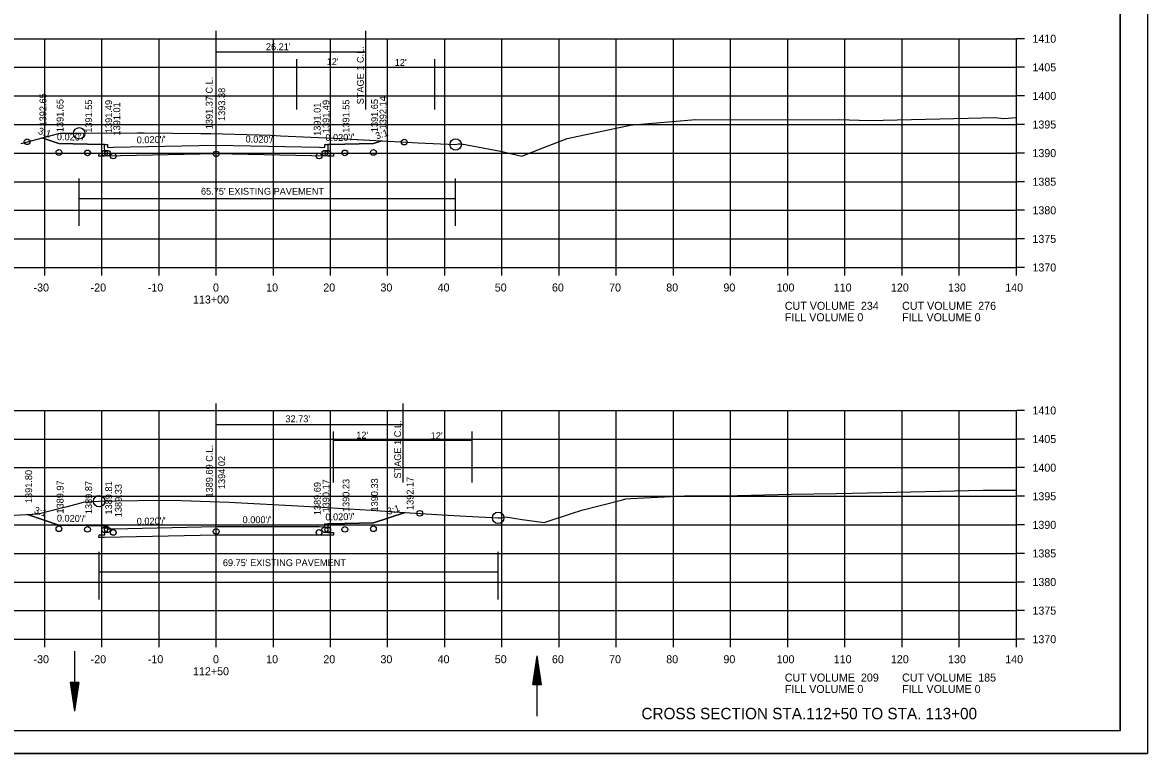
# Model space of a CAD drawing. Extents: x 1374311 to 1383814, y 384102 to 406278.
# Drawn here: x 1382687 to 1382883.8, y 387252.6 to 387380.4 of the extents above; entities that cross this region are included whole.
import ezdxf

# ---------------------------------------------------------------- set-up
doc = ezdxf.new("R2010")
doc.units = 0
for name, color, linetype in [('R_Axis', 7, 'Continuous'), ('R_Axis Annot', 7, 'Continuous'), ('R_Border', 7, 'Continuous'), ('R_Draft', 7, 'Continuous'), ('R_Exist Surface', 7, 'Continuous'), ('R_Fin Surface', 7, 'Continuous'), ('R_Grid', 7, 'Continuous'), ('R_No Plot', 7, 'Continuous'), ('R_Water', 7, 'Continuous'), ('R_Xsect Elev', 7, 'Continuous'), ('R_Xsect Slope', 7, 'Continuous')]:
    doc.layers.add(name, color=color, linetype=linetype)

msp = doc.modelspace()

# ---------------------------------------------------------------- linework, layer by layer
at = {"layer": 'R_Axis'}
for p, q in [((1382860.86, 387337.59), (1382860.86, 387377.59)), ((1382862.26, 387377.59), (1382860.86, 387377.59)), ((1382862.26, 387372.59), (1382860.86, 387372.59)), ((1382862.26, 387367.59), (1382860.86, 387367.59)), ((1382862.26, 387362.59), (1382860.86, 387362.59)), ((1382862.26, 387357.59), (1382860.86, 387357.59)), ((1382862.26, 387352.59), (1382860.86, 387352.59)), ((1382862.26, 387347.59), (1382860.86, 387347.59)), ((1382862.26, 387342.59), (1382860.86, 387342.59)), ((1382580.86, 387337.59), (1382860.86, 387337.59)), ((1382690.86, 387336.19), (1382690.86, 387337.59)), ((1382700.86, 387336.19), (1382700.86, 387337.59)), ((1382710.86, 387336.19), (1382710.86, 387337.59)), ((1382720.86, 387336.19), (1382720.86, 387337.59)), ((1382730.86, 387336.19), (1382730.86, 387337.59)), ((1382740.86, 387336.19), (1382740.86, 387337.59)), ((1382750.86, 387336.19), (1382750.86, 387337.59)), ((1382760.86, 387336.19), (1382760.86, 387337.59)), ((1382770.86, 387336.19), (1382770.86, 387337.59)), ((1382780.86, 387336.19), (1382780.86, 387337.59)), ((1382790.86, 387336.19), (1382790.86, 387337.59)), ((1382800.86, 387336.19), (1382800.86, 387337.59)), ((1382810.86, 387336.19), (1382810.86, 387337.59)), ((1382820.86, 387336.19), (1382820.86, 387337.59)), ((1382830.86, 387336.19), (1382830.86, 387337.59)), ((1382840.86, 387336.19), (1382840.86, 387337.59)), ((1382850.86, 387336.19), (1382850.86, 387337.59)), ((1382860.86, 387336.19), (1382860.86, 387337.59)), ((1382862.26, 387337.59), (1382860.86, 387337.59)), ((1382860.86, 387272.59), (1382860.86, 387312.59)), ((1382862.26, 387312.59), (1382860.86, 387312.59)), ((1382862.26, 387307.59), (1382860.86, 387307.59)), ((1382862.26, 387302.59), (1382860.86, 387302.59)), ((1382862.26, 387297.59), (1382860.86, 387297.59)), ((1382862.26, 387292.59), (1382860.86, 387292.59)), ((1382862.26, 387287.59), (1382860.86, 387287.59)), ((1382862.26, 387282.59), (1382860.86, 387282.59)), ((1382862.26, 387277.59), (1382860.86, 387277.59)), ((1382580.86, 387272.59), (1382860.86, 387272.59)), ((1382690.86, 387271.19), (1382690.86, 387272.59)), ((1382700.86, 387271.19), (1382700.86, 387272.59)), ((1382710.86, 387271.19), (1382710.86, 387272.59)), ((1382720.86, 387271.19), (1382720.86, 387272.59)), ((1382730.86, 387271.19), (1382730.86, 387272.59)), ((1382740.86, 387271.19), (1382740.86, 387272.59)), ((1382750.86, 387271.19), (1382750.86, 387272.59)), ((1382760.86, 387271.19), (1382760.86, 387272.59)), ((1382770.86, 387271.19), (1382770.86, 387272.59)), ((1382780.86, 387271.19), (1382780.86, 387272.59)), ((1382790.86, 387271.19), (1382790.86, 387272.59)), ((1382800.86, 387271.19), (1382800.86, 387272.59)), ((1382810.86, 387271.19), (1382810.86, 387272.59)), ((1382820.86, 387271.19), (1382820.86, 387272.59)), ((1382830.86, 387271.19), (1382830.86, 387272.59)), ((1382840.86, 387271.19), (1382840.86, 387272.59)), ((1382850.86, 387271.19), (1382850.86, 387272.59)), ((1382860.86, 387271.19), (1382860.86, 387272.59)), ((1382862.26, 387272.59), (1382860.86, 387272.59))]:
    msp.add_line(p, q, dxfattribs=at)
at = {"layer": 'R_Border'}
for q in [(1382879.04, 387462.05), (1382562.86, 387256.59)]:
    msp.add_line((1382879.04, 387256.59), q, dxfattribs=at)
at = {"layer": 'R_Draft'}
for p, q in [((1382776.26, 387264.66), (1382777.01, 387269.66)), ((1382777.76, 387264.66), (1382777.01, 387269.66)), ((1382776.38, 387264.66), (1382777.01, 387268.83)), ((1382776.51, 387264.66), (1382777.01, 387267.97)), ((1382777.63, 387264.66), (1382777.01, 387268.83)), ((1382777.5, 387264.66), (1382777.01, 387267.97)), ((1382776.63, 387264.66), (1382777.01, 387267.14)), ((1382776.76, 387264.66), (1382777.01, 387266.29)), ((1382776.89, 387264.66), (1382777.01, 387265.45)), ((1382777.38, 387264.66), (1382777.01, 387267.14)), ((1382777.25, 387264.66), (1382777.01, 387266.29)), ((1382777.12, 387264.66), (1382777.01, 387265.45)), ((1382695.32, 387265.03), (1382696.07, 387260.03)), ((1382696.82, 387265.03), (1382695.32, 387265.03)), ((1382695.44, 387265.03), (1382696.07, 387260.86)), ((1382695.57, 387265.03), (1382696.07, 387261.72)), ((1382695.7, 387265.03), (1382696.07, 387262.55)), ((1382695.82, 387265.03), (1382696.07, 387263.4)), ((1382695.95, 387265.03), (1382696.07, 387264.24)), ((1382696.82, 387265.03), (1382696.07, 387260.03)), ((1382696.31, 387265.03), (1382696.07, 387263.4)), ((1382696.57, 387265.03), (1382696.07, 387261.72)), ((1382696.69, 387265.03), (1382696.07, 387260.86)), ((1382696.44, 387265.03), (1382696.07, 387262.55)), ((1382696.19, 387265.03), (1382696.07, 387264.24)), ((1382776.26, 387264.66), (1382777.76, 387264.66))]:
    msp.add_line(p, q, dxfattribs=at)
at = {"layer": 'R_Exist Surface'}
for points in [[(1382686.72, 387359.29), (1382692.2, 387360.73), (1382693.3, 387361.01), (1382693.54, 387361.07), (1382696.79, 387361.05), (1382696.9, 387361.05), (1382697.21, 387361.05), (1382707.07, 387361.15), (1382708.26, 387361.15), (1382718.18, 387361.04), (1382719.92, 387361), (1382730.44, 387360.71), (1382732.1, 387360.64), (1382742.72, 387360.12), (1382744.49, 387360.03), (1382754.2, 387359.5), (1382756.21, 387359.41), (1382762.75, 387359.1), (1382763.23, 387359.24), (1382763.75, 387359.24), (1382770.6, 387357.91), (1382774.35, 387357.08), (1382778.16, 387358.6), (1382782.24, 387360.12), (1382793.59, 387362.52), (1382793.65, 387362.53), (1382793.74, 387362.54), (1382804.77, 387363.48), (1382816.48, 387363.4), (1382829.89, 387363.49), (1382835.05, 387363.27), (1382852.42, 387363.72), (1382857.1, 387363.79), (1382858.67, 387363.66), (1382860.86, 387363.79)], [(1382682.37, 387294.09), (1382689.72, 387294.49), (1382694.04, 387295.62), (1382694.86, 387295.81), (1382697.65, 387296.56), (1382699.15, 387296.66), (1382700.38, 387296.73), (1382703.44, 387296.78), (1382710.85, 387296.93), (1382714.8, 387296.82), (1382723.14, 387296.53), (1382726.35, 387296.39), (1382735.15, 387295.92), (1382738.35, 387295.73), (1382747.97, 387295.13), (1382752.91, 387294.83), (1382760.37, 387294.35), (1382764.58, 387294.13), (1382770.2, 387293.81), (1382770.8, 387293.84), (1382771.47, 387293.99), (1382774.38, 387293.53), (1382778.24, 387292.98), (1382783.02, 387294.55), (1382784.84, 387295.13), (1382791.93, 387296.98), (1382792.55, 387297.15), (1382793.42, 387297.22), (1382799.21, 387297.49), (1382802.77, 387297.67), (1382803.16, 387297.67), (1382803.84, 387297.68), (1382812.08, 387297.72), (1382821.52, 387297.94), (1382829.39, 387298.05), (1382834.79, 387298.2), (1382855.03, 387298.67), (1382860.86, 387298.65)]]:
    msp.add_lwpolyline(points, dxfattribs=at)
at = {"layer": 'R_Fin Surface'}
for points in [[(1382690.35, 387360.25), (1382693.35, 387359.25), (1382698.35, 387359.15), (1382701.35, 387359.09), (1382701.85, 387359.09), (1382701.86, 387358.59), (1382702.86, 387358.61), (1382720.86, 387358.97), (1382738.86, 387358.61), (1382739.86, 387358.59), (1382739.87, 387359.09), (1382740.37, 387359.09), (1382743.37, 387359.15), (1382748.37, 387359.25), (1382749.84, 387359.74)], [(1382740.37, 387359.09), (1382740.38, 387357.55), (1382741.38, 387357.56), (1382741.37, 387357.06), (1382740.37, 387357.08), (1382720.86, 387357.47), (1382701.35, 387357.08), (1382700.35, 387357.06), (1382700.36, 387357.56), (1382701.36, 387357.55), (1382701.35, 387359.09)], [(1382687.86, 387294.39), (1382693.35, 387292.56), (1382698.35, 387292.46), (1382701.35, 387292.4), (1382701.85, 387292.4), (1382701.86, 387291.9), (1382702.86, 387291.92), (1382720.86, 387292.28), (1382738.86, 387292.28), (1382739.86, 387292.26), (1382739.87, 387292.76), (1382740.37, 387292.76), (1382743.37, 387292.82), (1382748.37, 387292.92), (1382753.9, 387294.76)], [(1382740.37, 387292.76), (1382740.38, 387291.26), (1382741.38, 387291.28), (1382741.37, 387290.78), (1382740.37, 387290.78), (1382720.86, 387290.78), (1382701.35, 387290.39), (1382700.35, 387290.37), (1382700.36, 387290.87), (1382701.36, 387290.87), (1382701.35, 387292.4)]]:
    msp.add_lwpolyline(points, dxfattribs=at)
at = {"layer": 'R_Grid'}
for p, q in [((1382580.86, 387377.59), (1382860.86, 387377.59)), ((1382690.86, 387337.59), (1382690.86, 387377.59)), ((1382700.86, 387337.59), (1382700.86, 387377.59)), ((1382710.86, 387337.59), (1382710.86, 387377.59)), ((1382720.86, 387337.59), (1382720.86, 387377.59)), ((1382730.86, 387337.59), (1382730.86, 387377.59)), ((1382740.86, 387337.59), (1382740.86, 387377.59)), ((1382750.86, 387337.59), (1382750.86, 387377.59)), ((1382760.86, 387337.59), (1382760.86, 387377.59)), ((1382770.86, 387337.59), (1382770.86, 387377.59)), ((1382780.86, 387337.59), (1382780.86, 387377.59)), ((1382790.86, 387337.59), (1382790.86, 387377.59)), ((1382800.86, 387337.59), (1382800.86, 387377.59)), ((1382810.86, 387337.59), (1382810.86, 387377.59)), ((1382820.86, 387337.59), (1382820.86, 387377.59)), ((1382830.86, 387337.59), (1382830.86, 387377.59)), ((1382840.86, 387337.59), (1382840.86, 387377.59)), ((1382850.86, 387337.59), (1382850.86, 387377.59)), ((1382860.86, 387337.59), (1382860.86, 387377.59)), ((1382580.86, 387372.59), (1382860.86, 387372.59)), ((1382580.86, 387367.59), (1382860.86, 387367.59)), ((1382580.86, 387362.59), (1382860.86, 387362.59)), ((1382580.86, 387357.59), (1382860.86, 387357.59)), ((1382580.86, 387352.59), (1382860.86, 387352.59)), ((1382580.86, 387347.59), (1382860.86, 387347.59)), ((1382580.86, 387342.59), (1382860.86, 387342.59)), ((1382580.86, 387337.59), (1382860.86, 387337.59)), ((1382580.86, 387312.59), (1382860.86, 387312.59)), ((1382690.86, 387272.59), (1382690.86, 387312.59)), ((1382700.86, 387272.59), (1382700.86, 387312.59)), ((1382710.86, 387272.59), (1382710.86, 387312.59)), ((1382720.86, 387272.59), (1382720.86, 387312.59)), ((1382730.86, 387272.59), (1382730.86, 387312.59)), ((1382740.86, 387272.59), (1382740.86, 387312.59)), ((1382750.86, 387272.59), (1382750.86, 387312.59)), ((1382760.86, 387272.59), (1382760.86, 387312.59)), ((1382770.86, 387272.59), (1382770.86, 387312.59)), ((1382780.86, 387272.59), (1382780.86, 387312.59)), ((1382790.86, 387272.59), (1382790.86, 387312.59)), ((1382800.86, 387272.59), (1382800.86, 387312.59)), ((1382810.86, 387272.59), (1382810.86, 387312.59)), ((1382820.86, 387272.59), (1382820.86, 387312.59)), ((1382830.86, 387272.59), (1382830.86, 387312.59)), ((1382840.86, 387272.59), (1382840.86, 387312.59)), ((1382850.86, 387272.59), (1382850.86, 387312.59)), ((1382860.86, 387272.59), (1382860.86, 387312.59)), ((1382580.86, 387307.59), (1382860.86, 387307.59)), ((1382580.86, 387302.59), (1382860.86, 387302.59)), ((1382580.86, 387297.59), (1382860.86, 387297.59)), ((1382580.86, 387292.59), (1382860.86, 387292.59)), ((1382580.86, 387287.59), (1382860.86, 387287.59)), ((1382580.86, 387282.59), (1382860.86, 387282.59)), ((1382580.86, 387277.59), (1382860.86, 387277.59)), ((1382580.86, 387272.59), (1382860.86, 387272.59))]:
    msp.add_line(p, q, dxfattribs=at)
at = {"layer": 'R_No Plot'}
msp.add_line((1382550.46, 387252.61), (1382883.79, 387252.61), dxfattribs=at)
for points in [[(1382550.45, 387465.95), (1382883.79, 387465.95), (1382883.79, 387252.61), (1382550.45, 387252.61)], [(1382796.78, 387462.05), (1382796.78, 387452.17), (1382832.51, 387452.17), (1382832.51, 387449.25), (1382855.71, 387449.25), (1382855.71, 387426.04), (1382879.04, 387426.04), (1382879.04, 387256.59), (1382562.86, 387256.59), (1382562.86, 387462.05)], [(1382690.35, 387360.25), (1382692.2, 387360.73), (1382693.3, 387361.01), (1382693.54, 387361.07), (1382696.79, 387361.05), (1382696.9, 387361.05), (1382697.21, 387361.05), (1382707.07, 387361.15), (1382708.26, 387361.15), (1382718.18, 387361.04), (1382719.92, 387361), (1382730.44, 387360.71), (1382732.1, 387360.64), (1382742.72, 387360.12), (1382744.49, 387360.03), (1382749.84, 387359.74), (1382748.37, 387359.25), (1382743.37, 387359.15), (1382740.37, 387359.09), (1382740.38, 387357.55), (1382741.38, 387357.56), (1382741.37, 387357.06), (1382740.37, 387357.08), (1382720.86, 387357.47), (1382701.35, 387357.08), (1382700.35, 387357.06), (1382700.36, 387357.56), (1382701.36, 387357.55), (1382701.35, 387359.09), (1382698.35, 387359.15), (1382693.35, 387359.25)], [(1382687.86, 387294.39), (1382689.72, 387294.49), (1382694.04, 387295.62), (1382694.86, 387295.81), (1382697.65, 387296.56), (1382699.15, 387296.66), (1382700.38, 387296.73), (1382703.44, 387296.78), (1382710.85, 387296.93), (1382714.8, 387296.82), (1382723.14, 387296.53), (1382726.35, 387296.39), (1382735.15, 387295.92), (1382738.35, 387295.73), (1382747.97, 387295.13), (1382752.91, 387294.83), (1382753.9, 387294.76), (1382748.37, 387292.92), (1382743.37, 387292.82), (1382740.37, 387292.76), (1382740.38, 387291.26), (1382741.38, 387291.28), (1382741.37, 387290.78), (1382740.37, 387290.78), (1382720.86, 387290.78), (1382701.35, 387290.39), (1382700.35, 387290.37), (1382700.36, 387290.87), (1382701.36, 387290.87), (1382701.35, 387292.4), (1382698.35, 387292.46), (1382693.35, 387292.56)]]:
    msp.add_lwpolyline(points, close=True, dxfattribs=at)
for centre, radius in [((1382696.9, 387361.05), 1), ((1382687.79, 387359.58), 0.5), ((1382753.77, 387359.52), 0.5), ((1382762.75, 387359.1), 1), ((1382693.35, 387357.72), 0.5), ((1382698.35, 387357.62), 0.5), ((1382701.35, 387357.56), 0.5), ((1382701.85, 387357.56), 0.5), ((1382720.86, 387357.44), 0.5), ((1382739.87, 387357.56), 0.5), ((1382740.37, 387357.56), 0.5), ((1382743.37, 387357.62), 0.5), ((1382748.37, 387357.72), 0.5), ((1382702.86, 387357.08), 0.5), ((1382738.86, 387357.08), 0.5), ((1382700.38, 387296.73), 1), ((1382756.47, 387294.6), 0.5), ((1382770.2, 387293.81), 1), ((1382693.35, 387291.9), 0.5), ((1382698.35, 387291.8), 0.5), ((1382701.35, 387291.74), 0.5), ((1382701.85, 387291.74), 0.5), ((1382702.86, 387291.26), 0.5), ((1382720.86, 387291.44), 0.5), ((1382738.86, 387291.26), 0.5), ((1382739.87, 387291.74), 0.5), ((1382740.37, 387291.74), 0.5), ((1382743.37, 387291.8), 0.5), ((1382748.37, 387291.9), 0.5)]:
    msp.add_circle(centre, radius, dxfattribs=at)
at = {"layer": 'R_Water'}
for p, q in [((1382720.86, 387365.2), (1382720.86, 387378.98)), ((1382747.07, 387365.2), (1382747.07, 387378.98)), ((1382720.86, 387375.32), (1382747.07, 387375.32)), ((1382734.97, 387365.2), (1382734.97, 387373.99)), ((1382759.13, 387365.2), (1382759.13, 387373.99)), ((1382734.97, 387372.6), (1382759.13, 387372.6)), ((1382696.9, 387344.85), (1382696.9, 387353.17)), ((1382762.75, 387344.85), (1382762.75, 387353.17)), ((1382696.9, 387349.64), (1382762.75, 387349.64)), ((1382720.86, 387300.02), (1382720.86, 387313.8)), ((1382753.59, 387300.02), (1382753.59, 387313.8)), ((1382720.86, 387310.14), (1382753.59, 387310.14)), ((1382741.4, 387300.02), (1382741.4, 387308.9)), ((1382765.66, 387300.02), (1382765.66, 387308.9)), ((1382741.4, 387307.39), (1382765.66, 387307.39)), ((1382700.38, 387279.56), (1382700.38, 387287.89)), ((1382770.2, 387279.56), (1382770.2, 387287.89)), ((1382700.38, 387284.36), (1382770.2, 387284.36)), ((1382696.07, 387270.53), (1382696.07, 387260.03)), ((1382777.01, 387259.16), (1382777.01, 387269.66))]:
    msp.add_line(p, q, dxfattribs=at)

# ---------------------------------------------------------------- texts
at = {"layer": 'R_Axis Annot'}
for s, p in [('1410', (1382863.66, 387376.89)), ('1405', (1382863.66, 387371.89)), ('1400', (1382863.66, 387366.89)), ('1395', (1382863.66, 387361.89)), ('1390', (1382863.66, 387356.89)), ('1385', (1382863.66, 387351.89)), ('1380', (1382863.66, 387346.89)), ('1375', (1382863.66, 387341.89)), ('1370', (1382863.66, 387336.89)), ('-30', (1382688.9, 387333.39)), ('-20', (1382698.9, 387333.39)), ('-10', (1382708.9, 387333.39)), ('0', (1382720.3, 387333.39)), ('10', (1382729.6, 387333.39)), ('20', (1382739.6, 387333.39)), ('30', (1382749.6, 387333.39)), ('40', (1382759.6, 387333.39)), ('50', (1382769.6, 387333.39)), ('60', (1382779.6, 387333.39)), ('70', (1382789.6, 387333.39)), ('80', (1382799.6, 387333.39)), ('90', (1382809.6, 387333.39)), ('100', (1382818.9, 387333.39)), ('110', (1382828.9, 387333.39)), ('120', (1382838.9, 387333.39)), ('130', (1382848.9, 387333.39)), ('140', (1382858.9, 387333.39)), ('113+00', (1382716.8, 387331.29)), ('CUT VOLUME  234', (1382820.34, 387330.19)), ('CUT VOLUME  276', (1382840.86, 387330.19)), ('FILL VOLUME 0', (1382820.34, 387328.19)), ('FILL VOLUME 0', (1382840.86, 387328.19)), ('1410', (1382863.66, 387311.89)), ('1405', (1382863.66, 387306.89)), ('1400', (1382863.66, 387301.89)), ('1395', (1382863.66, 387296.89)), ('1390', (1382863.66, 387291.89)), ('1385', (1382863.66, 387286.89)), ('1380', (1382863.66, 387281.89)), ('1375', (1382863.66, 387276.89)), ('1370', (1382863.66, 387271.89)), ('-30', (1382688.9, 387268.39)), ('-20', (1382698.9, 387268.39)), ('-10', (1382708.9, 387268.39)), ('0', (1382720.3, 387268.39)), ('10', (1382729.6, 387268.39)), ('20', (1382739.6, 387268.39)), ('30', (1382749.6, 387268.39)), ('40', (1382759.6, 387268.39)), ('50', (1382769.6, 387268.39)), ('60', (1382779.6, 387268.39)), ('70', (1382789.6, 387268.39)), ('80', (1382799.6, 387268.39)), ('90', (1382809.6, 387268.39)), ('100', (1382818.9, 387268.39)), ('110', (1382828.9, 387268.39)), ('120', (1382838.9, 387268.39)), ('130', (1382848.9, 387268.39)), ('140', (1382858.9, 387268.39)), ('112+50', (1382716.8, 387266.29)), ('CUT VOLUME  209', (1382820.34, 387265.19)), ('CUT VOLUME  185', (1382840.86, 387265.19)), ('FILL VOLUME 0', (1382820.34, 387263.19)), ('FILL VOLUME 0', (1382840.86, 387263.19))]:
    msp.add_text(s, height=1.4, dxfattribs=at).set_placement(p)
at = {"layer": 'R_Draft'}
msp.add_text('CROSS SECTION STA.112+50 TO STA. 113+00', height=2, dxfattribs=at).set_placement((1382795.26, 387258.59))
at = {"layer": 'R_Water'}
for s, p in [("26.21'", (1382729.56, 387375.59)), ("12'", (1382740.19, 387372.97)), ("12'", (1382752.1, 387372.85)), ("65.75' EXISTING PAVEMENT", (1382718.2, 387350.31)), ("32.73'", (1382732.97, 387310.53)), ("12'", (1382745.37, 387307.68)), ("12'", (1382758.39, 387307.58)), ("69.75' EXISTING PAVEMENT", (1382722.03, 387285.37))]:
    msp.add_text(s, height=1.2, dxfattribs=at).set_placement(p)
for p in [(1382746.68, 387366.12), (1382753.21, 387300.68)]:
    msp.add_text('STAGE 1 C.L.', height=1.2, rotation=90, dxfattribs=at).set_placement(p)
at = {"layer": 'R_Xsect Elev'}
for s, p in [('1391.37 C.L.', (1382720.24, 387361.76)), ('1392.65', (1382691.15, 387362.25)), ('1393.38', (1382722.43, 387363.21)), ('1391.65', (1382694.15, 387361.25)), ('1391.55', (1382699.15, 387361.15)), ('1391.49', (1382702.65, 387361.09)), ('1391.01', (1382704.07, 387360.67)), ('1391.01', (1382739.13, 387360.61)), ('1391.49', (1382740.67, 387361.09)), ('1391.55', (1382744.17, 387361.15)), ('1391.65', (1382749.17, 387361.25)), ('1392.14', (1382750.64, 387361.74)), ('1389.69 C.L.', (1382720.26, 387297.37)), ('1394.02', (1382722.43, 387298.84)), ('1391.80', (1382688.66, 387296.39)), ('1390.33', (1382749.17, 387294.92)), ('1392.17', (1382755.39, 387295.19)), ('1389.97', (1382694.15, 387294.56)), ('1389.87', (1382699.15, 387294.46)), ('1389.81', (1382702.65, 387294.4)), ('1389.33', (1382704.34, 387293.92)), ('1389.69', (1382739.15, 387294.28)), ('1390.17', (1382740.67, 387294.76)), ('1390.23', (1382744.17, 387294.82))]:
    msp.add_text(s, height=1.2, rotation=90, dxfattribs=at).set_placement(p)
at = {"layer": 'R_Xsect Slope'}
for s, rotation, p in [('3:1', 341.5651, (1382689.61, 387360.99)), ('3:1', 18.4349, (1382748.95, 387359.97)), ("0.020'/'", 358.8542, (1382692.98, 387359.85)), ("0.020'/'", 1.1458, (1382706.97, 387359.29)), ("0.020'/'", 358.8542, (1382725.99, 387359.46)), ("0.020'/'", 1.1458, (1382739.98, 387359.68)), ('3:1', 341.5651, (1382688.89, 387294.68)), ('3:1', 18.4349, (1382750.98, 387294.32)), ("0.020'/'", 358.8542, (1382692.98, 387293.17)), ("0.020'/'", 1.1458, (1382706.97, 387292.6)), ("0.000'/'", 360, (1382725.48, 387292.88)), ("0.020'/'", 1.1458, (1382739.98, 387293.35))]:
    msp.add_text(s, height=1.2, rotation=rotation, dxfattribs=at).set_placement(p)

doc.saveas('drawing.dxf')
